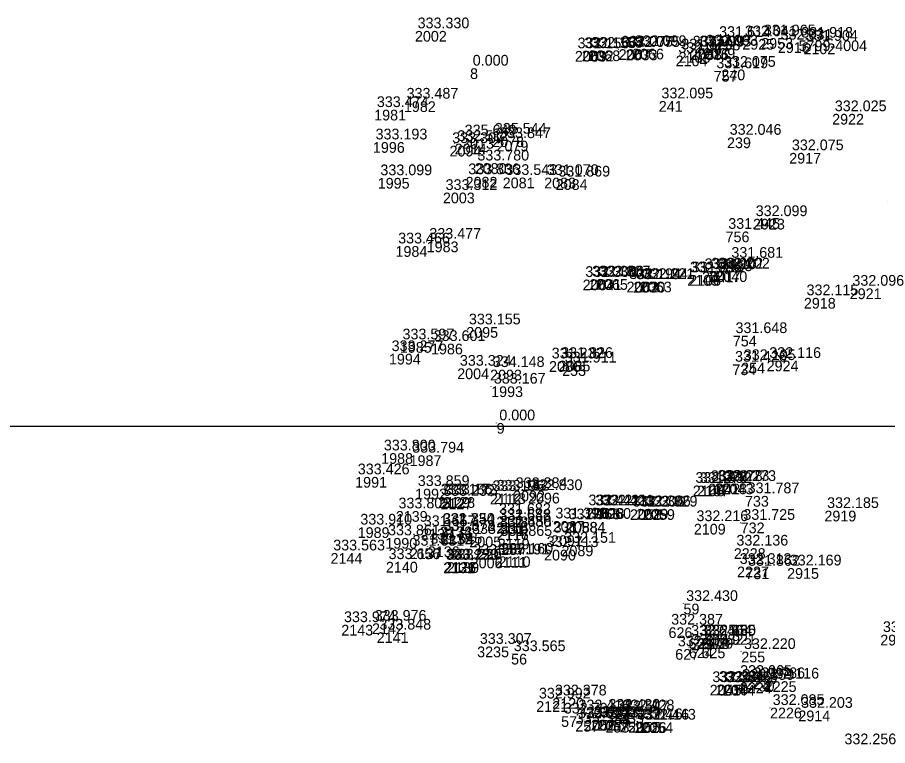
# Model space of a CAD drawing. Extents: x -829398 to -819400, y -1074439 to -1067977.
# Drawn here: x -819874.3 to -819776.7, y -1072535.8 to -1072454.1 of the extents above; entities that cross this region are included whole.
import ezdxf

# ---------------------------------------------------------------- set-up
doc = ezdxf.new("R2010")
doc.units = 0
for name, color, linetype in [('Vrstva 60', 7, 'Continuous'), ('Vrstva 61', 7, 'Continuous'), ('Čísla bodů_doměření_2012', 7, 'Continuous')]:
    doc.layers.add(name, color=color, linetype=linetype)

# ---------------------------------------------------------------- blocks, each defined once
blk = doc.blocks.new('BOD')
at = {"layer": 'Čísla bodů_doměření_2012'}
for p, q in [((-0.15, 0), (0.15, 0)), ((0, -0.15), (0, 0.15))]:
    blk.add_line(p, q, dxfattribs=at)

msp = doc.modelspace()

# ---------------------------------------------------------------- linework, layer by layer
at = {"layer": 'Vrstva 61'}
msp.add_lwpolyline([(-819400, -1072500), (-820100, -1072500), (-820100, -1073000), (-819400, -1073000)], close=True, dxfattribs=at)

# ---------------------------------------------------------------- block references
at = {"layer": 'Vrstva 60', "xscale": 0.010000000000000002, "yscale": 0.010000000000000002}
for p in [(-819829.712, -1072455.654), (-819795.912, -1072456.625), (-819793.013, -1072456.551), (-819790.894, -1072456.45), (-819786.705, -1072456.712), (-819806.876, -1072457.707), (-819806.102, -1072457.749), (-819805.372, -1072457.646), (-819798.868, -1072457.701), (-819798.111, -1072457.691), (-819797.38, -1072457.59), (-819789.024, -1072456.926), (-819786.162, -1072457.063), (-819811.781, -1072457.899), (-819811.015, -1072457.87), (-819810.267, -1072457.835), (-819800.487, -1072458.415), (-819800.159, -1072458.021), (-819823.532, -1072459.842), (-819796.221, -1072460.137), (-819795.368, -1072459.979), (-819830.946, -1072463.543), (-819802.38, -1072463.515), (-819834.278, -1072464.488), (-819782.944, -1072464.952), (-819821.054, -1072467.473), (-819834.424, -1072468.117), (-819825.246, -1072468.293), (-819824.431, -1072467.661), (-819820.57, -1072467.968), (-819794.729, -1072467.597), (-819825.834, -1072468.525), (-819787.757, -1072469.328), (-819823.012, -1072470.478), (-819833.88, -1072472.131), (-819824.033, -1072472.018), (-819819.868, -1072472.098), (-819815.224, -1072472.107), (-819813.934, -1072472.276), (-819826.575, -1072473.78), (-819776.777, -1072474.829), (-819791.814, -1072476.717), (-819794.89, -1072478.144), (-819831.889, -1072479.779), (-819828.396, -1072479.258), (-819794.541, -1072481.385), (-819799.181, -1072483.02), (-819798.97, -1072483.017), (-819797.533, -1072482.652), (-819796.79, -1072482.598), (-819796.033, -1072482.593), (-819810.908, -1072483.533), (-819810.151, -1072483.49), (-819809.411, -1072483.479), (-819805.988, -1072483.77), (-819805.221, -1072483.784), (-819804.493, -1072483.762), (-819780.974, -1072484.521), (-819786.113, -1072485.585), (-819823.962, -1072488.853), (-819794.077, -1072489.827), (-819831.403, -1072490.534), (-819827.91, -1072490.716), (-819832.626, -1072491.851), (-819814.681, -1072492.675), (-819813.616, -1072492.617), (-819793.149, -1072492.855), (-819790.287, -1072492.616), (-819824.975, -1072493.489), (-819821.285, -1072493.636), (-819813.211, -1072493.131), (-819794.129, -1072493.04), (-819821.165, -1072495.499), (-819820.554, -1072499.61), (-819833.493, -1072502.986), (-819830.31, -1072503.233), (-819836.414, -1072505.66), (-819796.837, -1072506.421), (-819796.078, -1072506.386), (-819795.331, -1072506.409), (-819829.691, -1072506.975), (-819820.853, -1072507.493), (-819818.709, -1072507.205), (-819817.037, -1072507.434), (-819798.565, -1072506.62), (-819798.079, -1072506.632), (-819827.105, -1072507.925), (-819826.844, -1072508.074), (-819826.536, -1072507.925), (-819821.312, -1072507.538), (-819792.718, -1072507.784), (-819810.561, -1072509.141), (-819809.803, -1072509.151), (-819809.056, -1072509.149), (-819805.606, -1072509.281), (-819804.888, -1072509.242), (-819804.144, -1072509.274), (-819783.812, -1072509.442), (-819831.855, -1072509.482), (-819820.578, -1072510.101), (-819836.129, -1072511.299), (-819826.908, -1072511.223), (-819826.853, -1072511.218), (-819820.576, -1072510.773), (-819820.545, -1072510.766), (-819814.272, -1072510.609), (-819812.784, -1072510.712), (-819798.451, -1072510.912), (-819793.199, -1072510.768), (-819829.02, -1072511.476), (-819826.824, -1072512.017), (-819826.798, -1072511.99), (-819823.614, -1072512.344), (-819820.527, -1072511.541), (-819820.49, -1072511.542), (-819814.464, -1072512.202), (-819833.026, -1072512.501), (-819820.427, -1072512.569), (-819813.284, -1072513.342), (-819839.171, -1072514.195), (-819830.28, -1072513.666), (-819828.268, -1072513.438), (-819815.237, -1072513.82), (-819793.97, -1072513.652), (-819832.964, -1072515.174), (-819826.547, -1072515.247), (-819826.437, -1072515.198), (-819826.105, -1072515.224), (-819823.462, -1072514.699), (-819820.757, -1072514.645), (-819820.325, -1072514.563), (-819793.605, -1072515.709), (-819792.668, -1072515.917), (-819787.994, -1072515.879), (-819799.608, -1072519.866), (-819834.518, -1072522.077), (-819837.965, -1072522.238), (-819833.994, -1072523.075), (-819801.287, -1072522.518), (-819799.048, -1072523.756), (-819798.014, -1072523.737), (-819797.597, -1072523.714), (-819797.591, -1072523.765), (-819777.555, -1072523.348), (-819822.735, -1072524.673), (-819800.534, -1072524.952), (-819798.992, -1072524.773), (-819797.592, -1072524.78), (-819818.929, -1072525.489), (-819793.132, -1072525.248), (-819795.921, -1072528.938), (-819793.556, -1072528.263), (-819793.292, -1072528.705), (-819792.079, -1072528.52), (-819790.505, -1072528.565), (-819796.669, -1072528.959), (-819795.172, -1072528.973), (-819816.114, -1072530.798), (-819814.32, -1072530.455), (-819789.91, -1072531.525), (-819786.731, -1072531.845), (-819813.322, -1072532.483), (-819811.681, -1072532.125), (-819808.32, -1072532.052), (-819807.346, -1072532.224), (-819806.729, -1072532.122), (-819811.737, -1072533.016), (-819810.745, -1072532.91), (-819809.984, -1072532.875), (-819809.245, -1072532.905), (-819808.354, -1072533.115), (-819806.76, -1072533.11), (-819805.79, -1072533.116), (-819805.074, -1072533.163), (-819804.326, -1072533.165)]:
    msp.add_blockref('BOD', p, dxfattribs=at)

# ---------------------------------------------------------------- texts
at = {"layer": 'Vrstva 60'}
for s, p in [('2002', (-819829.712, -1072456.854)), ('758', (-819795.912, -1072457.825)), ('2925', (-819793.013, -1072457.751)), ('2953', (-819790.894, -1072457.65)), ('5799-4004', (-819786.705, -1072457.912)), ('2067', (-819806.876, -1072458.907)), ('2033', (-819806.102, -1072458.949)), ('2066', (-819805.372, -1072458.846)), ('2038', (-819798.868, -1072458.901)), ('2016', (-819798.111, -1072458.891)), ('2039', (-819797.38, -1072458.79)), ('2916', (-819789.024, -1072458.126)), ('2102', (-819786.162, -1072458.263)), ('2069', (-819811.781, -1072459.099)), ('2032', (-819811.015, -1072459.07)), ('2068', (-819810.267, -1072459.035)), ('2104', (-819800.487, -1072459.615)), ('2103', (-819800.159, -1072459.221)), ('8', (-819823.532, -1072461.042)), ('757', (-819796.221, -1072461.337)), ('240', (-819795.368, -1072461.179)), ('1982', (-819830.946, -1072464.743)), ('241', (-819802.38, -1072464.715)), ('1981', (-819834.278, -1072465.688)), ('2922', (-819782.944, -1072466.152)), ('2078', (-819821.054, -1072468.673)), ('1996', (-819834.424, -1072469.317)), ('2014', (-819825.246, -1072469.493)), ('2013', (-819824.431, -1072468.861)), ('2079', (-819820.57, -1072469.168)), ('239', (-819794.729, -1072468.797)), ('2094', (-819825.834, -1072469.725)), ('2917', (-819787.757, -1072470.528)), ('2080', (-819823.012, -1072471.678)), ('1995', (-819833.88, -1072473.331)), ('2082', (-819824.033, -1072473.218)), ('2081', (-819819.868, -1072473.298)), ('2083', (-819815.224, -1072473.307)), ('2084', (-819813.934, -1072473.476)), ('2003', (-819826.575, -1072474.98)), ('2923', (-819791.814, -1072477.917)), ('756', (-819794.89, -1072479.344)), ('1984', (-819831.889, -1072480.979)), ('1983', (-819828.396, -1072480.458)), ('755', (-819794.541, -1072482.585)), ('2105', (-819799.181, -1072484.22)), ('2106', (-819798.97, -1072484.217)), ('2041', (-819797.533, -1072483.852)), ('2017', (-819796.79, -1072483.798)), ('2040', (-819796.033, -1072483.793)), ('2064', (-819810.908, -1072484.733)), ('2031', (-819810.151, -1072484.69)), ('2065', (-819809.411, -1072484.679)), ('2062', (-819805.988, -1072484.97)), ('2030', (-819805.221, -1072484.984)), ('2063', (-819804.493, -1072484.962)), ('2921', (-819780.974, -1072485.721)), ('2918', (-819786.113, -1072486.785)), ('2095', (-819823.962, -1072490.053)), ('754', (-819794.077, -1072491.027)), ('1985', (-819831.403, -1072491.734)), ('1986', (-819827.91, -1072491.916)), ('1994', (-819832.626, -1072493.051)), ('2086', (-819814.681, -1072493.875)), ('2085', (-819813.616, -1072493.817)), ('254', (-819793.149, -1072494.055)), ('2924', (-819790.287, -1072493.816)), ('2004', (-819824.975, -1072494.689)), ('2093', (-819821.285, -1072494.836)), ('253', (-819813.211, -1072494.331)), ('734', (-819794.129, -1072494.24)), ('1993', (-819821.165, -1072496.699)), ('9', (-819820.554, -1072500.81)), ('1988', (-819833.493, -1072504.186)), ('1987', (-819830.31, -1072504.433)), ('1991', (-819836.414, -1072506.86)), ('2042', (-819796.837, -1072507.621)), ('2018', (-819796.078, -1072507.586)), ('2043', (-819795.331, -1072507.609)), ('1992', (-819829.691, -1072508.175)), ('2113', (-819820.853, -1072508.693)), ('2092', (-819818.709, -1072508.405)), ('2096', (-819817.037, -1072508.634)), ('2108', (-819798.565, -1072507.82)), ('2107', (-819798.079, -1072507.832)), ('2129', (-819827.105, -1072509.125)), ('2127', (-819826.844, -1072509.274)), ('2128', (-819826.536, -1072509.125)), ('2112', (-819821.312, -1072508.738)), ('733', (-819792.718, -1072508.984)), ('2061', (-819810.561, -1072510.341)), ('2028', (-819809.803, -1072510.351)), ('2060', (-819809.056, -1072510.349)), ('2058', (-819805.606, -1072510.481)), ('2029', (-819804.888, -1072510.442)), ('2059', (-819804.144, -1072510.474)), ('2919', (-819783.812, -1072510.642)), ('2139', (-819831.855, -1072510.682)), ('2118', (-819820.578, -1072511.301)), ('1989', (-819836.129, -1072512.499)), ('2134', (-819826.908, -1072512.423)), ('2133', (-819826.853, -1072512.418)), ('2115', (-819820.576, -1072511.973)), ('2114', (-819820.545, -1072511.966)), ('2087', (-819814.272, -1072511.809)), ('2088', (-819812.784, -1072511.912)), ('2109', (-819798.451, -1072512.112)), ('732', (-819793.199, -1072511.968)), ('2138', (-819829.02, -1072512.676)), ('2132', (-819826.824, -1072513.217)), ('2135', (-819826.798, -1072513.19)), ('2005', (-819823.614, -1072513.544)), ('2116', (-819820.527, -1072512.741)), ('2117', (-819820.49, -1072512.742)), ('2091', (-819814.464, -1072513.402)), ('1990', (-819833.026, -1072513.701)), ('2119', (-819820.427, -1072513.769)), ('2089', (-819813.284, -1072514.542)), ('2144', (-819839.171, -1072515.395)), ('2137', (-819830.28, -1072514.866)), ('2136', (-819828.268, -1072514.638)), ('2090', (-819815.237, -1072515.02)), ('2228', (-819793.97, -1072514.852)), ('2140', (-819832.964, -1072516.374)), ('2131', (-819826.547, -1072516.447)), ('2126', (-819826.437, -1072516.398)), ('2130', (-819826.105, -1072516.424)), ('2006', (-819823.462, -1072515.899)), ('2111', (-819820.757, -1072515.845)), ('2110', (-819820.325, -1072515.763)), ('2227', (-819793.605, -1072516.909)), ('731', (-819792.668, -1072517.117)), ('2915', (-819787.994, -1072517.079)), ('59', (-819799.608, -1072521.066)), ('2142', (-819834.518, -1072523.277)), ('2143', (-819837.965, -1072523.438)), ('2141', (-819833.994, -1072524.275)), ('626', (-819801.287, -1072523.718)), ('623', (-819799.048, -1072524.956)), ('2178', (-819798.014, -1072524.937)), ('2179', (-819797.597, -1072524.914)), ('622', (-819797.591, -1072524.965)), ('2920', (-819777.555, -1072524.548)), ('3235', (-819822.735, -1072525.873)), ('627', (-819800.534, -1072526.152)), ('624', (-819798.992, -1072525.973)), ('625', (-819797.592, -1072525.98)), ('56', (-819818.929, -1072526.689)), ('255', (-819793.132, -1072526.448)), ('2045', (-819796.669, -1072530.159)), ('2019', (-819795.921, -1072530.138)), ('2044', (-819795.172, -1072530.173)), ('2223', (-819793.556, -1072529.463)), ('2224', (-819793.292, -1072529.905)), ('730', (-819792.079, -1072529.72)), ('2225', (-819790.505, -1072529.765)), ('2121', (-819816.114, -1072531.998)), ('2120', (-819814.32, -1072531.655)), ('2226', (-819789.91, -1072532.725)), ('2914', (-819786.731, -1072533.045)), ('57', (-819813.322, -1072533.683)), ('335', (-819811.681, -1072533.325)), ('2027', (-819809.984, -1072534.075)), ('334', (-819808.32, -1072533.252)), ('58', (-819807.346, -1072533.424)), ('333', (-819806.729, -1072533.322)), ('257', (-819811.737, -1072534.216)), ('2056', (-819810.745, -1072534.11)), ('2057', (-819809.245, -1072534.105)), ('258', (-819808.354, -1072534.315)), ('259', (-819806.76, -1072534.31)), ('2055', (-819805.79, -1072534.316)), ('2026', (-819805.074, -1072534.363)), ('2054', (-819804.326, -1072534.365))]:
    msp.add_text(s, height=1.2, dxfattribs=at).set_placement(p)
at = {"layer": 'Vrstva 61'}
for s, p in [('333.330', (-819829.412, -1072455.354)), ('331.614', (-819795.612, -1072456.325)), ('332.041', (-819792.713, -1072456.251)), ('331.965', (-819790.594, -1072456.15)), ('332.031', (-819788.724, -1072456.626)), ('331.918', (-819786.405, -1072456.412)), ('331.904', (-819785.862, -1072456.763)), ('332.156', (-819811.481, -1072457.599)), ('332.156', (-819810.715, -1072457.57)), ('332.158', (-819809.967, -1072457.535)), ('332.075', (-819806.576, -1072457.407)), ('332.075', (-819805.802, -1072457.449)), ('332.099', (-819805.072, -1072457.346)), ('331.829', (-819799.859, -1072457.721)), ('332.099', (-819798.568, -1072457.401)), ('332.093', (-819797.811, -1072457.391)), ('332.093', (-819797.08, -1072457.29)), ('332.047', (-819800.187, -1072458.115)), ('0.000', (-819823.232, -1072459.542)), ('331.619', (-819795.921, -1072459.837)), ('332.075', (-819795.068, -1072459.679)), ('333.487', (-819830.646, -1072463.243)), ('332.095', (-819802.08, -1072463.215)), ('333.474', (-819833.978, -1072464.188)), ('332.025', (-819782.644, -1072464.652)), ('335.649', (-819824.131, -1072467.361)), ('335.544', (-819820.754, -1072467.173)), ('333.847', (-819820.27, -1072467.668)), ('332.046', (-819794.429, -1072467.297)), ('333.193', (-819834.124, -1072467.817)), ('333.307', (-819825.534, -1072468.225)), ('332.512', (-819824.946, -1072467.993)), ('332.075', (-819787.457, -1072469.028)), ('333.780', (-819822.712, -1072470.178)), ('333.099', (-819833.58, -1072471.831)), ('333.836', (-819823.733, -1072471.718)), ('333.543', (-819819.568, -1072471.798)), ('331.070', (-819814.924, -1072471.807)), ('331.869', (-819813.634, -1072471.976)), ('333.312', (-819826.275, -1072473.48)), ('332.099', (-819791.514, -1072476.417)), ('331.445', (-819794.59, -1072477.844)), ('333.477', (-819828.096, -1072478.958)), ('333.466', (-819831.589, -1072479.479)), ('331.681', (-819794.241, -1072481.085)), ('332.210', (-819797.233, -1072482.352)), ('332.202', (-819796.49, -1072482.298)), ('332.202', (-819795.733, -1072482.293)), ('332.306', (-819810.608, -1072483.233)), ('332.306', (-819809.851, -1072483.19)), ('332.307', (-819809.111, -1072483.179)), ('332.086', (-819798.881, -1072482.72)), ('331.893', (-819798.67, -1072482.717)), ('332.194', (-819805.688, -1072483.47)), ('332.194', (-819804.921, -1072483.484)), ('332.221', (-819804.193, -1072483.462)), ('332.096', (-819780.674, -1072484.221)), ('332.115', (-819785.813, -1072485.285)), ('333.155', (-819823.662, -1072488.553)), ('331.648', (-819793.777, -1072489.527)), ('333.597', (-819831.103, -1072490.234)), ('333.601', (-819827.61, -1072490.416)), ('333.277', (-819832.326, -1072491.551)), ('331.232', (-819814.381, -1072492.375)), ('331.826', (-819813.316, -1072492.317)), ('331.911', (-819812.911, -1072492.831)), ('331.426', (-819793.829, -1072492.74)), ('332.105', (-819792.849, -1072492.555)), ('332.116', (-819789.987, -1072492.316)), ('333.324', (-819824.675, -1072493.189)), ('334.148', (-819820.985, -1072493.336)), ('333.167', (-819820.865, -1072495.199)), ('0.000', (-819820.254, -1072499.31)), ('333.800', (-819833.193, -1072502.686)), ('333.794', (-819830.01, -1072502.933)), ('333.426', (-819836.114, -1072505.36)), ('333.859', (-819829.391, -1072506.675)), ('332.279', (-819798.265, -1072506.32)), ('331.932', (-819797.779, -1072506.332)), ('332.278', (-819796.537, -1072506.121)), ('332.273', (-819795.778, -1072506.086)), ('332.273', (-819795.031, -1072506.109)), ('333.186', (-819826.805, -1072507.625)), ('333.173', (-819826.236, -1072507.625)), ('333.196', (-819821.012, -1072507.238)), ('333.162', (-819820.553, -1072507.193)), ('333.384', (-819818.409, -1072506.905)), ('332.830', (-819816.737, -1072507.134)), ('331.787', (-819792.418, -1072507.484)), ('333.232', (-819826.544, -1072507.774)), ('333.805', (-819831.555, -1072509.182)), ('332.421', (-819810.261, -1072508.841)), ('332.421', (-819809.503, -1072508.851)), ('332.421', (-819808.756, -1072508.849)), ('332.306', (-819805.306, -1072508.981)), ('332.306', (-819804.588, -1072508.942)), ('332.329', (-819803.844, -1072508.974)), ('332.185', (-819783.512, -1072509.142)), ('331.682', (-819820.278, -1072509.801)), ('332.688', (-819820.276, -1072510.473)), ('331.542', (-819820.245, -1072510.466)), ('331.398', (-819813.972, -1072510.309)), ('331.958', (-819812.484, -1072510.412)), ('332.216', (-819798.151, -1072510.612)), ('331.725', (-819792.899, -1072510.468)), ('333.910', (-819835.829, -1072510.999)), ('331.657', (-819828.72, -1072511.176)), ('332.734', (-819826.608, -1072510.923)), ('331.350', (-819826.553, -1072510.918)), ('332.680', (-819820.227, -1072511.241)), ('331.458', (-819820.19, -1072511.242)), ('333.861', (-819832.726, -1072512.201)), ('331.372', (-819826.524, -1072511.717)), ('332.678', (-819826.498, -1072511.69)), ('333.331', (-819823.314, -1072512.044)), ('331.865', (-819820.127, -1072512.269)), ('331.584', (-819814.164, -1072511.902)), ('331.631', (-819829.98, -1072513.366)), ('331.645', (-819827.968, -1072513.138)), ('332.713', (-819814.937, -1072513.52)), ('332.151', (-819812.984, -1072513.042)), ('332.136', (-819793.67, -1072513.352)), ('333.563', (-819838.871, -1072513.895)), ('333.287', (-819823.162, -1072514.399)), ('333.191', (-819820.457, -1072514.345)), ('333.160', (-819820.025, -1072514.263)), ('333.656', (-819832.664, -1072514.874)), ('333.153', (-819826.247, -1072514.947)), ('333.220', (-819826.137, -1072514.898)), ('333.220', (-819825.805, -1072514.924)), ('332.313', (-819793.305, -1072515.409)), ('331.862', (-819792.368, -1072515.617)), ('332.169', (-819787.694, -1072515.579)), ('332.430', (-819799.308, -1072519.566)), ('333.974', (-819837.665, -1072521.938)), ('333.976', (-819834.218, -1072521.777)), ('332.387', (-819800.987, -1072522.218)), ('333.848', (-819833.694, -1072522.775)), ('332.203', (-819777.255, -1072523.048)), ('332.640', (-819798.748, -1072523.456)), ('332.564', (-819797.714, -1072523.437)), ('332.155', (-819797.297, -1072523.414)), ('332.680', (-819797.291, -1072523.465)), ('333.307', (-819822.435, -1072524.373)), ('333.565', (-819818.629, -1072525.189)), ('332.811', (-819800.234, -1072524.652)), ('332.882', (-819798.692, -1072524.473)), ('332.921', (-819797.292, -1072524.48)), ('332.220', (-819792.832, -1072524.948)), ('332.065', (-819793.256, -1072527.963)), ('331.786', (-819791.779, -1072528.22)), ('332.384', (-819796.369, -1072528.659)), ('332.376', (-819795.621, -1072528.638)), ('332.376', (-819794.872, -1072528.673)), ('332.359', (-819792.992, -1072528.405)), ('332.116', (-819790.205, -1072528.265)), ('332.378', (-819814.02, -1072530.155)), ('332.992', (-819815.814, -1072530.498)), ('332.416', (-819811.381, -1072531.825)), ('332.430', (-819808.02, -1072531.752)), ('332.547', (-819807.046, -1072531.924)), ('332.428', (-819806.429, -1072531.822)), ('332.085', (-819789.61, -1072531.225)), ('332.203', (-819786.431, -1072531.545)), ('332.704', (-819813.022, -1072532.183)), ('332.677', (-819811.437, -1072532.716)), ('332.533', (-819810.445, -1072532.61)), ('332.525', (-819809.684, -1072532.575)), ('332.525', (-819808.945, -1072532.605)), ('332.657', (-819808.054, -1072532.815)), ('332.647', (-819806.46, -1072532.81)), ('332.416', (-819805.49, -1072532.816)), ('332.416', (-819804.774, -1072532.863)), ('332.443', (-819804.026, -1072532.865)), ('332.256', (-819781.562, -1072535.63))]:
    msp.add_text(s, height=1.2, dxfattribs=at).set_placement(p)

doc.saveas('drawing.dxf')
